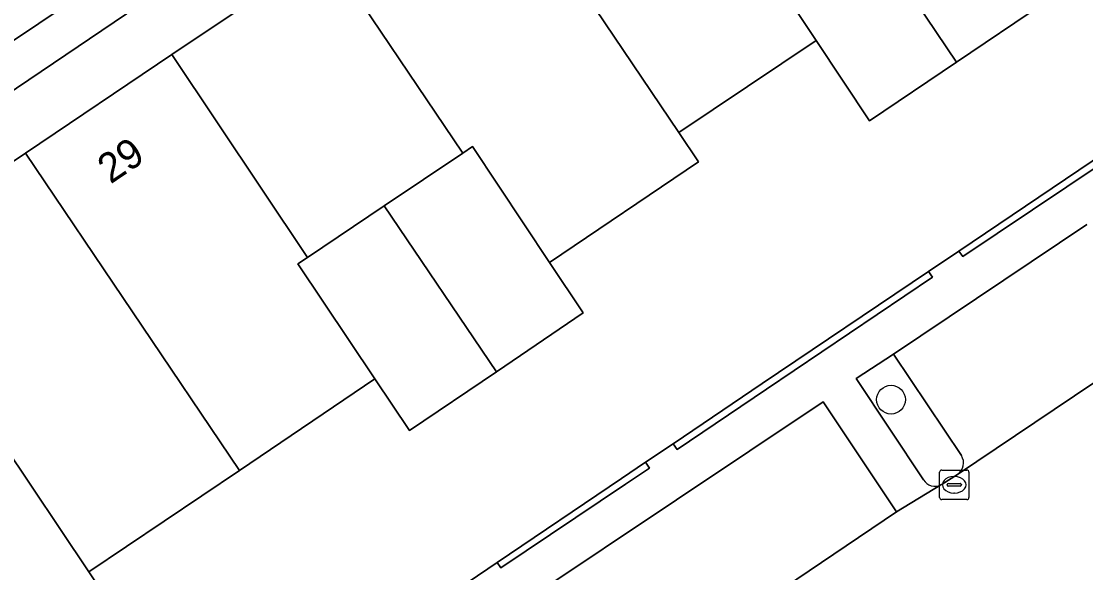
# Model space of a CAD drawing. Extents: x 158793 to 159888, y 384317 to 385256.
# Drawn here: x 159074.77 to 159110.93, y 384841.48 to 384860.21 of the extents above; entities that cross this region are included whole.
import ezdxf

# ---------------------------------------------------------------- set-up
doc = ezdxf.new("R2010")
doc.units = 0
for name, color, linetype in [('IMGEO_Boom', 7, 'Continuous'), ('IMGEO_Erf', 7, 'Continuous'), ('IMGEO_Groenvoorziening', 7, 'Continuous'), ('IMGEO_Haag', 7, 'Continuous'), ('IMGEO_Kolk', 7, 'Continuous'), ('IMGEO_Pand', 7, 'Continuous'), ('IMGEO_Pand_nummerreeks', 7, 'Continuous'), ('IMGEO_Parkeervlak_open', 7, 'Continuous'), ('IMGEO_Rijbaan_lokaal_open', 7, 'Continuous'), ('IMGEO_Voetpad_open', 7, 'Continuous')]:
    doc.layers.add(name, color=color, linetype=linetype)

msp = doc.modelspace()

# ---------------------------------------------------------------- linework, layer by layer
at = {"layer": 'IMGEO_Boom'}
msp.add_circle((159104.318, 384847.361), 0.489, dxfattribs=at)
at = {"layer": 'IMGEO_Erf'}
msp.add_lwpolyline([(159085.14, 384862.606), (159079.881, 384859.085), (159084.494, 384852.195), (159087.097, 384853.944), (159089.764, 384855.737)], close=True, dxfattribs=at)
for points in [[(159109.496, 384860.813), (159106.543, 384858.824), (159103.59, 384856.835), (159101.773, 384859.563), (159097.111, 384856.433), (159097.779, 384855.443), (159092.714, 384852.025), (159093.859, 384850.305), (159090.91, 384848.31), (159087.961, 384846.314), (159086.783, 384848.069), (159082.175, 384844.958), (159077.066, 384841.508), (159077.918, 384840.237)], [(159089.949, 384841.167), (159090.931, 384841.829), (159095.159, 384844.68), (159095.98, 384845.234), (159096.913, 384845.863), (159099.941, 384847.905), (159105.586, 384851.711), (159106.618, 384852.407), (159112.506, 384856.377)]]:
    msp.add_lwpolyline(points, dxfattribs=at)
at = {"layer": 'IMGEO_Groenvoorziening'}
for points in [[(159077.992, 384861.91), (159077.088, 384861.306), (159067.571, 384854.918), (159068.374, 384853.737), (159078.763, 384860.748)], [(159112.506, 384856.377), (159106.618, 384852.407), (159106.762, 384852.228), (159112.654, 384856.176)], [(159105.732, 384851.524), (159105.586, 384851.711), (159099.941, 384847.905), (159096.913, 384845.863), (159097.049, 384845.666), (159100.083, 384847.713)], [(159095.297, 384844.495), (159096.108, 384845.039), (159095.98, 384845.234), (159095.159, 384844.68), (159090.931, 384841.829), (159091.065, 384841.654)]]:
    msp.add_lwpolyline(points, close=True, dxfattribs=at)
for points in [[(159104.399, 384848.909), (159103.137, 384848.085), (159105.425, 384844.642)], [(159106.71, 384845.46), (159104.399, 384848.909)], [(159106.015, 384844.469), (159106.05, 384844.49), (159106.576, 384844.821)]]:
    msp.add_lwpolyline(points, dxfattribs=at)
for centre, radius, start, end in [((159106.31, 384845.21), 0.471, 304.3222, 31.9908), ((159105.807, 384844.852), 0.436, 208.7719, 298.5437)]:
    msp.add_arc(centre, radius, start, end, dxfattribs=at)
at = {"layer": 'IMGEO_Haag'}
for points in [[(159112.506, 384856.377), (159106.618, 384852.407), (159106.762, 384852.228), (159112.654, 384856.176)], [(159105.732, 384851.524), (159105.586, 384851.711), (159099.941, 384847.905), (159096.913, 384845.863), (159097.049, 384845.666), (159100.083, 384847.713)], [(159095.159, 384844.68), (159090.931, 384841.829), (159091.065, 384841.654), (159095.297, 384844.495), (159096.108, 384845.039), (159095.98, 384845.234)]]:
    msp.add_lwpolyline(points, close=True, dxfattribs=at)
at = {"layer": 'IMGEO_Kolk'}
for p, q in [((159105.965, 384844.043), (159105.965, 384844.895)), ((159106.04, 384844.969), (159106.892, 384844.969)), ((159106.453, 384844.749), (159106.478, 384844.749)), ((159106.966, 384844.895), (159106.966, 384844.043)), ((159106.224, 384844.463), (159106.224, 384844.475)), ((159106.662, 384844.426), (159106.264, 384844.426)), ((159106.267, 384844.512), (159106.665, 384844.512)), ((159106.708, 384844.475), (159106.708, 384844.463)), ((159106.892, 384843.969), (159106.04, 384843.969)), ((159106.476, 384844.189), (159106.451, 384844.189))]:
    msp.add_line(p, q, dxfattribs=at)
for points in [[(159105.965, 384844.043), (159105.965, 384844.895)], [(159106.04, 384844.969), (159106.892, 384844.969)], [(159106.966, 384844.895), (159106.966, 384844.043)], [(159106.892, 384843.969), (159106.04, 384843.969)]]:
    msp.add_lwpolyline(points, dxfattribs=at)
for centre, radius, start, end in [((159106.042, 384844.893), 0.0765, 91.552, 178.448), ((159106.042, 384844.893), 0.0765, 91.552, 178.448), ((159106.89, 384844.893), 0.0765, 1.552, 88.448), ((159106.89, 384844.893), 0.0765, 1.552, 88.448), ((159106.264, 384844.472), 0.0403, 85.8775, 175.7526), ((159106.261, 384844.462), 0.0366, 178.938, 274.7102), ((159106.665, 384844.469), 0.043, 264.8664, 352.4533), ((159106.669, 384844.474), 0.0386, 1.7309, 96.639), ((159106.042, 384844.045), 0.0765, 181.552, 268.448), ((159106.042, 384844.045), 0.0765, 181.552, 268.448), ((159106.89, 384844.045), 0.0765, 271.552, 358.448), ((159106.89, 384844.045), 0.0765, 271.552, 358.448)]:
    msp.add_arc(centre, radius, start, end, dxfattribs=at)
for centre, major_axis, ratio, start_param, end_param in [((159106.452, 384844.469), (-0.387, 0.002), 0.722429, 4.712389, 7.853982), ((159106.477, 384844.469), (-0.39, 0.002), 0.717154, 1.570796, 4.712389)]:
    msp.add_ellipse(centre, major_axis=major_axis, ratio=ratio, start_param=start_param, end_param=end_param, dxfattribs=at)
at = {"layer": 'IMGEO_Pand'}
for points in [[(159095.523, 384869.608), (159090.505, 384866.224), (159097.111, 384856.433), (159101.773, 384859.563), (159099.817, 384862.499), (159100.112, 384862.697)], [(159105.703, 384866.444), (159105.395, 384866.238), (159102.745, 384864.462), (159106.543, 384858.824), (159109.496, 384860.813), (159108.332, 384862.541)], [(159090.505, 384866.224), (159085.14, 384862.606), (159089.764, 384855.737), (159090.095, 384855.959), (159092.714, 384852.025), (159097.779, 384855.443), (159097.111, 384856.433)], [(159102.745, 384864.462), (159100.112, 384862.697), (159099.817, 384862.499), (159101.773, 384859.563), (159103.59, 384856.835), (159106.543, 384858.824)], [(159079.881, 384859.085), (159074.913, 384855.739), (159082.175, 384844.958), (159086.783, 384848.069), (159084.163, 384851.972), (159084.494, 384852.195)], [(159090.095, 384855.959), (159089.764, 384855.737), (159087.097, 384853.944), (159090.91, 384848.31), (159093.859, 384850.305), (159092.714, 384852.025)], [(159074.913, 384855.739), (159069.945, 384852.392), (159074.283, 384845.952), (159074.148, 384845.861), (159077.066, 384841.508), (159082.175, 384844.958)], [(159087.097, 384853.944), (159084.494, 384852.195), (159084.163, 384851.972), (159086.783, 384848.069), (159087.961, 384846.314), (159090.91, 384848.31)], [(159074.148, 384845.861), (159071.41, 384844.017), (159075.183, 384838.409), (159077.918, 384840.237), (159077.066, 384841.508)]]:
    msp.add_lwpolyline(points, close=True, dxfattribs=at)
at = {"layer": 'IMGEO_Parkeervlak_open'}
for points in [[(159110.973, 384853.309), (159104.399, 384848.909), (159106.71, 384845.46)], [(159106.576, 384844.821), (159113.834, 384849.703)]]:
    msp.add_lwpolyline(points, dxfattribs=at)
msp.add_lwpolyline([(159104.508, 384843.556), (159102.016, 384847.29), (159087.091, 384837.328), (159089.638, 384833.512)], close=True, dxfattribs=at)
msp.add_arc((159106.31, 384845.21), 0.471, 304.3222, 31.9908, dxfattribs=at)
at = {"layer": 'IMGEO_Rijbaan_lokaal_open'}
for points in [[(159040.9, 384837.091), (159051.296, 384843.964), (159060.561, 384850.194), (159062.256, 384851.349), (159067.571, 384854.918), (159077.088, 384861.306), (159077.992, 384861.91), (159079.869, 384863.166), (159083.267, 384865.439), (159089.948, 384869.909), (159093.66, 384872.389), (159095.066, 384873.328), (159098.88, 384875.893), (159100.606, 384877.054), (159104.286, 384879.547), (159105.533, 384880.391), (159102.738, 384884.143), (159097.187, 384880.393), (159083.984, 384871.536), (159072.358, 384863.736), (159051.975, 384850.093), (159044.696, 384845.173)], [(159113.834, 384849.703), (159106.576, 384844.821), (159106.05, 384844.49), (159106.015, 384844.469), (159104.508, 384843.556), (159089.638, 384833.512), (159088.175, 384832.452), (159087.632, 384832.088), (159072.133, 384821.72), (159071.724, 384821.446)]]:
    msp.add_lwpolyline(points, dxfattribs=at)
at = {"layer": 'IMGEO_Voetpad_open'}
for points in [[(159069.945, 384852.392), (159074.913, 384855.739), (159079.881, 384859.085), (159085.14, 384862.606), (159090.505, 384866.224), (159095.523, 384869.608), (159100.767, 384873.143), (159106.192, 384876.779), (159107.411, 384877.597), (159105.533, 384880.391), (159104.286, 384879.547), (159105.072, 384878.424), (159099.645, 384874.756), (159098.88, 384875.893), (159095.066, 384873.328), (159093.66, 384872.389), (159094.417, 384871.287), (159084.027, 384864.267), (159083.267, 384865.439), (159079.869, 384863.166), (159077.992, 384861.91), (159078.763, 384860.748), (159068.374, 384853.737)], [(159112.654, 384856.176), (159106.762, 384852.228), (159106.618, 384852.407), (159105.586, 384851.711), (159105.732, 384851.524), (159100.083, 384847.713), (159097.049, 384845.666), (159096.913, 384845.863), (159095.98, 384845.234), (159096.108, 384845.039), (159095.297, 384844.495), (159091.065, 384841.654), (159090.931, 384841.829), (159089.949, 384841.167), (159090.085, 384840.982), (159082.427, 384835.822), (159082.293, 384836.005), (159081.154, 384835.237), (159081.298, 384835.04), (159075.447, 384831.156), (159075.31, 384831.34), (159074.322, 384830.685)], [(159105.425, 384844.642), (159103.137, 384848.085), (159104.399, 384848.909), (159110.973, 384853.309)], [(159088.175, 384832.452), (159089.638, 384833.512), (159087.091, 384837.328), (159102.016, 384847.29), (159104.508, 384843.556), (159106.015, 384844.469)]]:
    msp.add_lwpolyline(points, dxfattribs=at)
msp.add_arc((159105.807, 384844.852), 0.436, 208.7719, 298.5437, dxfattribs=at)

# ---------------------------------------------------------------- texts
at = {"layer": 'IMGEO_Pand_nummerreeks'}
msp.add_text('29', height=1, rotation=33.9592, dxfattribs=at).set_placement((159077.798, 384854.668))

doc.saveas('drawing.dxf')
